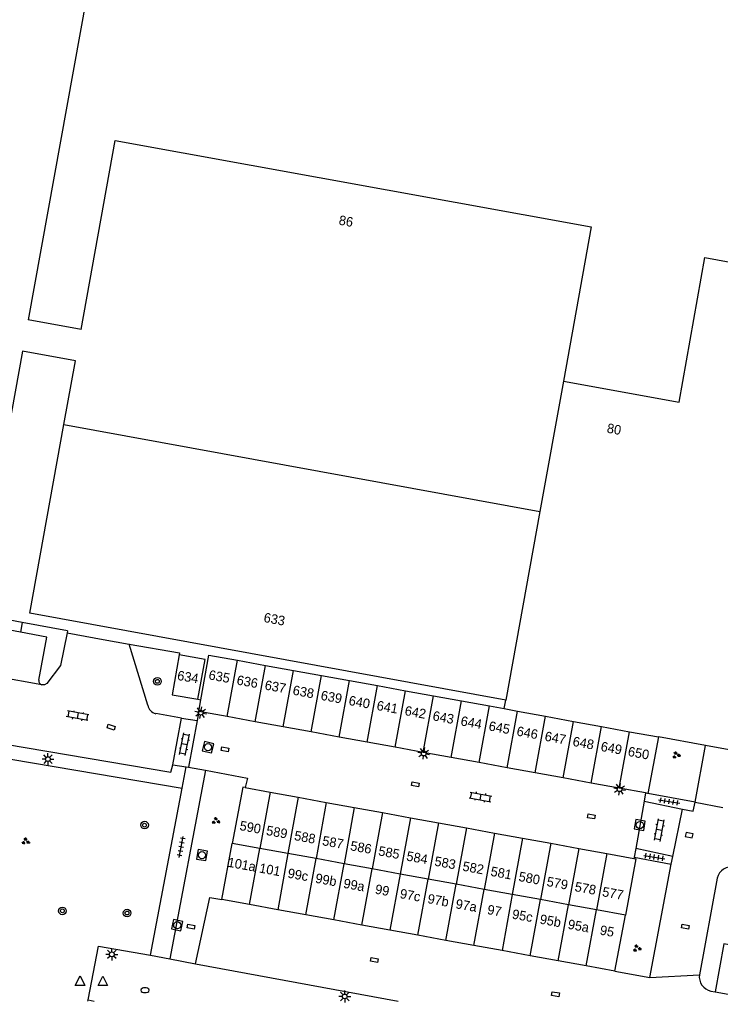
# Model space of a CAD drawing. Extents: x 133000 to 136000, y 400500 to 403500.
# Drawn here: x 133225.4 to 133299.1, y 400499.9 to 400603.1 of the extents above; entities that cross this region are included whole.
import ezdxf

# ---------------------------------------------------------------- set-up
doc = ezdxf.new("R2010")
doc.units = 0
for name, color, linetype in [('gg-anno-huisnummerreeks BGT', 7, 'Continuous'), ('gg-bbg-bijgebouw', 7, 'Continuous'), ('gg-bbg-hoofdgebouw', 7, 'Continuous'), ('gg-bbg-tussenscheiding', 7, 'Continuous'), ('gg-knt-verharding', 7, 'Continuous'), ('gg-knt-verharding nz', 7, 'Continuous'), ('gt-grn-groengrens', 7, 'Continuous'), ('gt-grn-vlakafsluiter', 7, 'Continuous'), ('gt-grn-weggrens', 7, 'Continuous'), ('gt-symb-boom', 7, 'Continuous'), ('gt-symb-brandkraan', 7, 'Continuous'), ('gt-symb-groenvak', 7, 'Continuous'), ('gt-symb-klinker verharding', 7, 'Continuous'), ('gt-symb-kolk', 7, 'Continuous'), ('gt-symb-kolk center center', 7, 'Continuous'), ('gt-symb-lichtmast', 7, 'Continuous'), ('gt-symb-rioolschacht', 7, 'Continuous'), ('gt-symb-tegel verharding', 7, 'Continuous'), ('gt-symb-waterafsluiter', 7, 'Continuous')]:
    doc.layers.add(name, color=color, linetype=linetype)

# ---------------------------------------------------------------- blocks, each defined once
blk = doc.blocks.new('gt0-GRVAK')
at = {"layer": 'gt-symb-groenvak'}
for p, q in [((-0.11, 0.19), (-0.23, 0.24)), ((-0.18, 0.15), (0.09, 0.15)), ((-0.09, 0.21), (-0.16, 0.32)), ((-0.05, 0.21), (-0.05, 0.39)), ((0, 0.21), (0.06, 0.32)), ((0.01, 0.19), (0.13, 0.24)), ((0.26, -0.05), (0.2, 0.06)), ((0.3, -0.05), (0.3, 0.13)), ((0.35, -0.05), (0.41, 0.06)), ((-0.25, -0.23), (-0.36, -0.18)), ((-0.32, -0.26), (-0.05, -0.26)), ((-0.23, -0.21), (-0.29, -0.1)), ((-0.18, -0.2), (-0.18, -0.02)), ((-0.14, -0.21), (-0.07, -0.1)), ((-0.12, -0.23), (0, -0.18)), ((0.24, -0.07), (0.12, -0.02)), ((0.17, -0.11), (0.44, -0.11)), ((0.37, -0.07), (0.49, -0.02))]:
    blk.add_line(p, q, dxfattribs=at)
blk = doc.blocks.new('gt0-KL1')
at = {"layer": 'gt-symb-klinker verharding'}
for p, q in [((-1.15, 0.3), (1.15, 0.3)), ((-1, -0.3), (-1, 0.3)), ((-0.5, 0.3), (-0.5, 0.45)), ((0, -0.3), (0, 0.3)), ((0.5, 0.3), (0.5, 0.45)), ((1, -0.3), (1, 0.3)), ((-1.15, -0.3), (1.15, -0.3)), ((-0.5, -0.45), (-0.5, -0.3)), ((0.5, -0.45), (0.5, -0.3))]:
    blk.add_line(p, q, dxfattribs=at)
blk = doc.blocks.new('gt0-RS')
at = {"layer": 'gt-symb-rioolschacht'}
blk.add_lwpolyline([(-0.5, -0.5), (0.5, -0.5), (0.5, 0.5), (-0.5, 0.5)], close=True, dxfattribs=at)
blk.add_circle((0, 0), 0.375, dxfattribs=at)
blk = doc.blocks.new('gt0-TEG1')
at = {"layer": 'gt-symb-tegel verharding'}
for p, q in [((-1.12, 0), (1.13, 0)), ((-0.9, -0.25), (-0.9, 0.25)), ((-0.45, -0.25), (-0.45, 0.25)), ((0, -0.25), (0, 0.25)), ((0.45, -0.25), (0.45, 0.25)), ((0.9, -0.25), (0.9, 0.25))]:
    blk.add_line(p, q, dxfattribs=at)
blk = doc.blocks.new('gt0-KOLKCC')
at = {"layer": 'gt-symb-kolk center center'}
blk.add_lwpolyline([(-0.38, 0.2), (0.38, 0.2), (0.38, -0.2), (-0.38, -0.2)], close=True, dxfattribs=at)
blk = doc.blocks.new('gt0-KOLK')
at = {"layer": 'gt-symb-kolk'}
blk.add_lwpolyline([(0, 0), (0.38, 0), (0.38, 0.4), (-0.37, 0.4), (-0.37, 0), (0, 0)], dxfattribs=at)
blk = doc.blocks.new('gt0-LMAST')
at = {"layer": 'gt-symb-lichtmast'}
for p, q in [((-0.18, 0.17), (-0.45, 0.44)), ((-0.01, 0.25), (-0.01, 0.62)), ((0.17, 0.17), (0.44, 0.44)), ((-0.26, 0), (-0.63, 0)), ((-0.18, -0.18), (-0.45, -0.45)), ((-0.01, -0.25), (-0.01, -0.63)), ((0.44, -0.45), (0.17, -0.18)), ((0.24, 0), (0.62, 0))]:
    blk.add_line(p, q, dxfattribs=at)
blk.add_circle((-0.01, 0), 0.25, dxfattribs=at)
blk = doc.blocks.new('gt0-WAFSL')
at = {"layer": 'gt-symb-waterafsluiter'}
for p, q in [((-0.5, -0.33), (0, 0.67)), ((0, 0.67), (0.5, -0.33)), ((0.5, -0.33), (-0.5, -0.33))]:
    blk.add_line(p, q, dxfattribs=at)
blk = doc.blocks.new('gt0-BR')
at = {"layer": 'gt-symb-brandkraan'}
for centre, radius, start, end in [((-0.24, 0), 0.206, 107.5669, 252.4331), ((0.6, -2.66), 3, 106.892, 107.5669), ((0, -0.69), 0.938, 73.108, 106.892), ((-0.6, -2.66), 3, 72.4331, 73.108), ((0.24, 0), 0.206, 287.567, 72.4331), ((0.6, 2.66), 3, 252.4331, 253.108), ((0, 0.69), 0.938, 253.108, 286.8921), ((-0.6, 2.66), 3, 286.8921, 287.567)]:
    blk.add_arc(centre, radius, start, end, dxfattribs=at)
blk = doc.blocks.new('gt0-BOOM')
at = {"layer": 'gt-symb-boom'}
for radius in [0.4, 0.2]:
    blk.add_circle((0, 0), radius, dxfattribs=at)

msp = doc.modelspace()

# ---------------------------------------------------------------- linework, layer by layer
at = {"layer": 'gg-bbg-bijgebouw'}
for p, q in [((133248.34, 400535.81), (133251.29, 400535.28)), ((133251.29, 400535.28), (133254.23, 400534.75)), ((133254.23, 400534.75), (133257.18, 400534.21)), ((133257.18, 400534.21), (133260.12, 400533.68)), ((133260.12, 400533.68), (133263.07, 400533.15)), ((133263.07, 400533.15), (133266.01, 400532.61)), ((133266.01, 400532.61), (133268.96, 400532.08)), ((133244.29, 400530.44), (133244.5, 400531.66)), ((133268.96, 400532.08), (133271.9, 400531.54)), ((133271.9, 400531.54), (133274.85, 400531.01)), ((133274.85, 400531.01), (133276.39, 400530.73)), ((133247.25, 400529.9), (133244.29, 400530.44)), ((133250.19, 400529.36), (133247.25, 400529.9)), ((133253.14, 400528.83), (133250.19, 400529.36)), ((133256.08, 400528.29), (133253.14, 400528.83)), ((133259.02, 400527.75), (133256.08, 400528.29)), ((133261.97, 400527.21), (133259.02, 400527.75)), ((133292.61, 400527.76), (133291.5, 400521.82)), ((133264.91, 400526.68), (133261.97, 400527.21)), ((133267.86, 400526.14), (133264.91, 400526.68)), ((133270.8, 400525.6), (133267.86, 400526.14)), ((133273.74, 400525.06), (133270.8, 400525.6)), ((133276.69, 400524.52), (133273.74, 400525.06)), ((133279.63, 400523.99), (133276.69, 400524.52)), ((133282.58, 400523.45), (133279.63, 400523.99)), ((133285.52, 400522.91), (133282.58, 400523.45)), ((133249.14, 400522.44), (133251.78, 400521.96)), ((133288.47, 400522.37), (133285.52, 400522.91)), ((133291.25, 400521.87), (133288.47, 400522.37)), ((133251.78, 400521.96), (133254.73, 400521.42)), ((133254.73, 400521.42), (133257.68, 400520.88)), ((133291.5, 400521.82), (133291.25, 400521.87)), ((133257.68, 400520.88), (133260.63, 400520.35)), ((133260.63, 400520.35), (133263.58, 400519.81)), ((133263.58, 400519.81), (133266.53, 400519.27)), ((133266.53, 400519.27), (133269.48, 400518.73)), ((133269.48, 400518.73), (133272.43, 400518.2)), ((133272.43, 400518.2), (133275.38, 400517.66)), ((133275.38, 400517.66), (133278.33, 400517.12)), ((133278.33, 400517.12), (133281.28, 400516.58)), ((133246.7, 400510.67), (133247.8, 400516.57)), ((133281.28, 400516.58), (133284.23, 400516.05)), ((133284.23, 400516.05), (133287.18, 400515.51)), ((133287.18, 400515.51), (133290.01, 400514.99)), ((133249.61, 400510.14), (133246.7, 400510.67)), ((133252.57, 400509.6), (133249.61, 400510.14)), ((133255.52, 400509.06), (133252.57, 400509.6)), ((133258.47, 400508.53), (133255.52, 400509.06)), ((133288.04, 400503.14), (133289.14, 400509.04)), ((133261.42, 400507.99), (133258.47, 400508.53)), ((133264.37, 400507.45), (133261.42, 400507.99)), ((133267.31, 400506.92), (133264.37, 400507.45)), ((133270.26, 400506.38), (133267.31, 400506.92)), ((133273.21, 400505.84), (133270.26, 400506.38)), ((133276.16, 400505.3), (133273.21, 400505.84)), ((133279.11, 400504.77), (133276.16, 400505.3)), ((133282.06, 400504.23), (133279.11, 400504.77)), ((133285.01, 400503.69), (133282.06, 400504.23)), ((133288.04, 400503.14), (133285.01, 400503.69))]:
    msp.add_line(p, q, dxfattribs=at)
for points in [[(133244.5, 400531.66), (133245.33, 400536.36), (133248.34, 400535.81)], [(133249.14, 400522.44), (133248.91, 400522.48), (133247.8, 400516.57)], [(133290.01, 400514.99), (133290.24, 400514.95), (133289.14, 400509.04)]]:
    msp.add_lwpolyline(points, dxfattribs=at)
at = {"layer": 'gg-bbg-hoofdgebouw'}
for p, q in [((133234.55, 400617.03), (133226.33, 400571.6)), ((133231.9, 400570.59), (133226.33, 400571.6)), ((133225.73, 400568.29), (133220.93, 400541.78)), ((133231.3, 400567.28), (133225.73, 400568.29)), ((133230.1, 400560.6), (133231.3, 400567.28)), ((133276.39, 400530.73), (133276.57, 400531.62)), ((133297.57, 400526.85), (133292.61, 400527.76)), ((133300.42, 400526.33), (133297.57, 400526.85))]:
    msp.add_line(p, q, dxfattribs=at)
for points in [[(133231.9, 400570.59), (133235.48, 400590.45), (133285.54, 400581.35), (133282.63, 400565.13)], [(133282.63, 400565.13), (133294.78, 400562.95), (133297.49, 400578.13), (133309.87, 400575.87)], [(133276.57, 400531.62), (133226.52, 400540.78), (133230.1, 400560.6)], [(133242.2, 400536.38), (133241.46, 400532.18), (133244.19, 400531.71)], [(133244.19, 400531.71), (133244.93, 400535.91), (133242.2, 400536.38)]]:
    msp.add_lwpolyline(points, dxfattribs=at)
at = {"layer": 'gg-bbg-tussenscheiding'}
for p, q in [((133282.63, 400565.13), (133280.15, 400551.44)), ((133230.1, 400560.6), (133280.15, 400551.44)), ((133280.15, 400551.44), (133276.57, 400531.62)), ((133247.25, 400529.9), (133248.34, 400535.81)), ((133250.19, 400529.36), (133251.29, 400535.28)), ((133253.14, 400528.83), (133254.23, 400534.75)), ((133256.08, 400528.29), (133257.18, 400534.21)), ((133259.02, 400527.75), (133260.12, 400533.68)), ((133261.97, 400527.21), (133263.07, 400533.15)), ((133264.91, 400526.68), (133266.01, 400532.61)), ((133267.86, 400526.14), (133268.96, 400532.08)), ((133270.8, 400525.6), (133271.9, 400531.54)), ((133273.74, 400525.06), (133274.85, 400531.01)), ((133276.39, 400530.73), (133277.79, 400530.47)), ((133276.69, 400524.52), (133277.79, 400530.47)), ((133277.79, 400530.47), (133280.74, 400529.93)), ((133279.63, 400523.99), (133280.74, 400529.93)), ((133280.74, 400529.93), (133283.68, 400529.39)), ((133282.58, 400523.45), (133283.68, 400529.39)), ((133283.68, 400529.39), (133286.62, 400528.85)), ((133285.52, 400522.91), (133286.62, 400528.85)), ((133286.62, 400528.85), (133289.57, 400528.31)), ((133288.47, 400522.37), (133289.57, 400528.31)), ((133289.57, 400528.31), (133292.61, 400527.76)), ((133251.78, 400521.96), (133250.69, 400516.04)), ((133254.73, 400521.42), (133253.65, 400515.5)), ((133257.68, 400520.88), (133256.6, 400514.97)), ((133260.63, 400520.35), (133259.55, 400514.43)), ((133263.58, 400519.81), (133262.5, 400513.89)), ((133266.53, 400519.27), (133265.45, 400513.35)), ((133269.48, 400518.73), (133268.4, 400512.82)), ((133272.43, 400518.2), (133271.35, 400512.28)), ((133275.38, 400517.66), (133274.3, 400511.74)), ((133278.33, 400517.12), (133277.24, 400511.2)), ((133250.69, 400516.04), (133247.8, 400516.57)), ((133249.61, 400510.14), (133250.69, 400516.04)), ((133253.65, 400515.5), (133250.69, 400516.04)), ((133281.28, 400516.58), (133280.2, 400510.67)), ((133284.23, 400516.05), (133283.15, 400510.13)), ((133253.65, 400515.5), (133252.57, 400509.6)), ((133256.6, 400514.97), (133253.65, 400515.5)), ((133255.52, 400509.06), (133256.6, 400514.97)), ((133259.55, 400514.43), (133256.6, 400514.97)), ((133287.18, 400515.51), (133286.09, 400509.59)), ((133258.47, 400508.53), (133259.55, 400514.43)), ((133262.5, 400513.89), (133259.55, 400514.43)), ((133261.42, 400507.99), (133262.5, 400513.89)), ((133265.45, 400513.35), (133262.5, 400513.89)), ((133265.45, 400513.35), (133264.37, 400507.45)), ((133268.4, 400512.82), (133265.45, 400513.35)), ((133267.31, 400506.92), (133268.4, 400512.82)), ((133271.35, 400512.28), (133268.4, 400512.82)), ((133270.26, 400506.38), (133271.35, 400512.28)), ((133274.3, 400511.74), (133271.35, 400512.28)), ((133273.21, 400505.84), (133274.3, 400511.74)), ((133277.24, 400511.2), (133274.3, 400511.74)), ((133277.24, 400511.2), (133276.16, 400505.3)), ((133280.2, 400510.67), (133277.24, 400511.2)), ((133279.11, 400504.77), (133280.2, 400510.67)), ((133283.15, 400510.13), (133280.2, 400510.67)), ((133282.06, 400504.23), (133283.15, 400510.13)), ((133286.09, 400509.59), (133283.15, 400510.13)), ((133285.01, 400503.69), (133286.09, 400509.59)), ((133289.14, 400509.04), (133286.09, 400509.59))]:
    msp.add_line(p, q, dxfattribs=at)
at = {"layer": 'gg-knt-verharding'}
for p, q in [((133225.71, 400539.78), (133220.7, 400540.72)), ((133230.46, 400538.91), (133225.71, 400539.78)), ((133225.52, 400538.78), (133220.62, 400539.68)), ((133230.46, 400538.91), (133230.42, 400538.7)), ((133238.9, 400531.1), (133236.97, 400537.52)), ((133242.45, 400529.73), (133239.75, 400530.21)), ((133241.54, 400524.84), (133242.45, 400529.73)), ((133242.45, 400529.73), (133244.11, 400529.47)), ((133244.11, 400529.47), (133243.19, 400524.57)), ((133244.29, 400530.44), (133244.11, 400529.47)), ((133296.46, 400520.92), (133297.57, 400526.85)), ((133244.99, 400524.26), (133241.22, 400504.43)), ((133241.54, 400524.84), (133242.96, 400524.61)), ((133242.53, 400522.36), (133242.96, 400524.61)), ((133242.96, 400524.61), (133243.19, 400524.57)), ((133243.19, 400524.57), (133244.99, 400524.26)), ((133239.21, 400504.81), (133242.53, 400522.36)), ((133291.25, 400521.87), (133291.12, 400521)), ((133296.46, 400520.92), (133291.5, 400521.82)), ((133291.12, 400521), (133290.22, 400516.02)), ((133291.12, 400521), (133295.13, 400520.18)), ((133294.12, 400515.21), (133295.13, 400520.18)), ((133290.22, 400516.02), (133290.05, 400515.13)), ((133294.12, 400515.21), (133290.22, 400516.02)), ((133290.05, 400515.13), (133290.01, 400514.99)), ((133290.05, 400515.13), (133293.95, 400514.39)), ((133293.95, 400514.39), (133294.12, 400515.21)), ((133291.69, 400502.48), (133293.95, 400514.39)), ((133298.78, 400512.92), (133296.91, 400502.76)), ((133239.21, 400504.81), (133241.22, 400504.43)), ((133241.22, 400504.43), (133243.93, 400503.93)), ((133243.93, 400503.93), (133265.23, 400500)), ((133288.04, 400503.14), (133291.69, 400502.48)), ((133298.13, 400501.05), (133298.58, 400500.98)), ((133232.61, 400500), (133232.63, 400500.12))]:
    msp.add_line(p, q, dxfattribs=at)
for points in [[(133227.45, 400533.71), (133228.31, 400538.26), (133225.52, 400538.78)], [(133230.42, 400538.7), (133229.72, 400535.28), (133228.28, 400533.36), (133228.05, 400533.22), (133227.78, 400533.22)], [(133230.42, 400538.7), (133234.21, 400538), (133236.97, 400537.52)], [(133217.91, 400527.3), (133220.94, 400527.27), (133222.93, 400527.11), (133223.94, 400526.99), (133241.35, 400524.07), (133241.54, 400524.84)], [(133244.99, 400524.26), (133249.4, 400523.44), (133249.14, 400522.44)], [(133295.13, 400520.18), (133296.27, 400519.95), (133296.46, 400520.92)], [(133243.93, 400503.93), (133245.42, 400510.9), (133246.7, 400510.67)], [(133232.63, 400500.12), (133233.73, 400505.78), (133239.21, 400504.81)], [(133328.77, 400500), (133328.85, 400500.46), (133299.5, 400506), (133298.58, 400500.98)]]:
    msp.add_lwpolyline(points, dxfattribs=at)
for centre, radius, start, end in [((133227.93, 400533.68), 0.481, 176.5229, 252.5738), ((133240.02, 400531.31), 1.14, 190.7765, 256.3971), ((133300.32, 400512.54), 1.58, 79.6433, 166.2116), ((133298.43, 400502.55), 1.53, 171.9535, 258.6912)]:
    msp.add_arc(centre, radius, start, end, dxfattribs=at)
at = {"layer": 'gg-knt-verharding nz'}
for p, q in [((133227.78, 400533.22), (133219.62, 400534.72)), ((133296.46, 400520.92), (133299.39, 400520.35)), ((133298.58, 400500.98), (133304.02, 400500))]:
    msp.add_line(p, q, dxfattribs=at)
at = {"layer": 'gt-grn-groengrens'}
msp.add_line((133225.71, 400539.78), (133225.52, 400538.78), dxfattribs=at)
for points in [[(133236.97, 400537.52), (133242.24, 400536.59), (133242.2, 400536.38)], [(133211.15, 400523.47), (133211.99, 400522.24), (133216.09, 400525.05), (133216.95, 400525.53), (133218.03, 400525.78), (133219.38, 400525.81), (133221.9, 400525.7), (133224.51, 400525.42), (133242.53, 400522.36)]]:
    msp.add_lwpolyline(points, dxfattribs=at)
at = {"layer": 'gt-grn-vlakafsluiter'}
msp.add_line((133244.19, 400531.71), (133244.5, 400531.66), dxfattribs=at)
at = {"layer": 'gt-grn-weggrens'}
for p, q in [((133291.69, 400502.48), (133296.91, 400502.76)), ((133232.63, 400500.12), (133233.27, 400500))]:
    msp.add_line(p, q, dxfattribs=at)

# ---------------------------------------------------------------- block references
at = {"layer": 'gt-symb-boom'}
for p in [(133239.92, 400533.6), (133238.57, 400518.49), (133229.93, 400509.48), (133236.73, 400509.25)]:
    msp.add_blockref('gt0-BOOM', p, dxfattribs=at)
at = {"layer": 'gt-symb-brandkraan'}
msp.add_blockref('gt0-BR', (133238.61, 400501.14), dxfattribs=at)
at = {"layer": 'gt-symb-groenvak'}
for p in [(133294.47, 400525.84), (133290.34, 400505.54)]:
    msp.add_blockref('gt0-GRVAK', p, dxfattribs=at)
for p, rotation in [((133246.06, 400518.93), -10.602058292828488), ((133226.06, 400516.78), -10.602058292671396)]:
    msp.add_blockref('gt0-GRVAK', p, dxfattribs=dict(at, rotation=rotation))
at = {"layer": 'gt-symb-klinker verharding'}
for p, rotation in [((133231.53, 400529.98), 169.45426563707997), ((133242.77, 400526.99), 79.21838326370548), ((133273.9, 400521.45), -10.30997039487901), ((133292.7, 400517.97), 79.21838326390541)]:
    msp.add_blockref('gt0-KL1', p, dxfattribs=dict(at, rotation=rotation))
at = {"layer": 'gt-symb-kolk', "rotation": 169.51061018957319}
msp.add_blockref('gt0-KOLK', (133295.88, 400517.63), dxfattribs=at)
at = {"layer": 'gt-symb-kolk center center'}
for p, rotation in [((133235.06, 400528.78), 162.83405394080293), ((133247.02, 400526.45), -10.366322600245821), ((133267.05, 400522.77), -10.366322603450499), ((133285.55, 400519.4), -10.366322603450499), ((133243.45, 400507.81), -10.366322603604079), ((133295.43, 400507.82), -10.366322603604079), ((133262.74, 400504.31), -10.366322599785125), ((133281.78, 400500.72), -10.366322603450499)]:
    msp.add_blockref('gt0-KOLKCC', p, dxfattribs=dict(at, rotation=rotation))
at = {"layer": 'gt-symb-lichtmast'}
for p, rotation in [((133244.46, 400530.31), 169.63367739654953), ((133267.92, 400526.02), 169.63367739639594), ((133288.51, 400522.26), 169.63367739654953)]:
    msp.add_blockref('gt0-LMAST', p, dxfattribs=dict(at, rotation=rotation))
for p in [(133228.42, 400525.43), (133235.14, 400504.91), (133259.63, 400500.49)]:
    msp.add_blockref('gt0-LMAST', p, dxfattribs=at)
at = {"layer": 'gt-symb-rioolschacht'}
for p, rotation in [((133245.24, 400526.68), 166.58892815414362), ((133290.65, 400518.49), 169.9820655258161), ((133244.61, 400515.34), -99.37757912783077), ((133242.01, 400507.97), 167.8252488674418)]:
    msp.add_blockref('gt0-RS', p, dxfattribs=dict(at, rotation=rotation))
at = {"layer": 'gt-symb-tegel verharding'}
for p, rotation in [((133293.73, 400520.98), -8.91603673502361), ((133242.42, 400516.2), 79.21838326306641), ((133292.17, 400515.14), -8.916036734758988)]:
    msp.add_blockref('gt0-TEG1', p, dxfattribs=dict(at, rotation=rotation))
at = {"layer": 'gt-symb-waterafsluiter'}
for p in [(133231.79, 400501.98), (133234.18, 400501.95)]:
    msp.add_blockref('gt0-WAFSL', p, dxfattribs=at)

# ---------------------------------------------------------------- texts
at = {"layer": 'gg-anno-huisnummerreeks BGT'}
for s, rotation, p in [('86', 349.7, (133258.94, 400581.61)), ('80', 349.8, (133287.13, 400559.75)), ('633', 349.6, (133251.04, 400539.85)), ('634', 350.2, (133241.95, 400533.76)), ('635', 349.7, (133245.25, 400533.82)), ('636', 349.6, (133248.2, 400533.28)), ('637', 349.7, (133251.15, 400532.75)), ('638', 349.6, (133254.09, 400532.21)), ('639', 349.6, (133257.04, 400531.67)), ('640', 349.7, (133259.98, 400531.13)), ('641', 349.7, (133262.92, 400530.6)), ('642', 349.6, (133265.87, 400530.06)), ('643', 349.6, (133268.81, 400529.52)), ('644', 349.7, (133271.75, 400528.98)), ('645', 349.6, (133274.7, 400528.45)), ('646', 349.7, (133277.64, 400527.91)), ('647', 349.6, (133280.59, 400527.37)), ('648', 349.7, (133283.53, 400526.83)), ('649', 349.6, (133286.48, 400526.3)), ('650', 349.7, (133289.34, 400525.77)), ('590', 349.7, (133248.51, 400517.98)), ('589', 349.7, (133251.3, 400517.47)), ('588', 349.7, (133254.25, 400516.93)), ('587', 349.7, (133257.2, 400516.39)), ('586', 349.7, (133260.15, 400515.86)), ('585', 349.7, (133263.1, 400515.32)), ('101a', 349.7, (133247.25, 400514.13)), ('584', 349.7, (133266.05, 400514.78)), ('583', 349.7, (133269, 400514.24)), ('101', 349.7, (133250.57, 400513.52)), ('99c', 349.7, (133253.56, 400512.98)), ('582', 349.7, (133271.95, 400513.71)), ('581', 349.7, (133274.9, 400513.17)), ('99b', 349.7, (133256.47, 400512.45)), ('580', 349.7, (133277.85, 400512.63)), ('579', 349.7, (133280.8, 400512.1)), ('99a', 349.7, (133259.42, 400511.91)), ('99', 349.7, (133262.75, 400511.3)), ('578', 349.7, (133283.75, 400511.56)), ('577', 349.7, (133286.64, 400511.03)), ('97c', 349.7, (133265.36, 400510.83)), ('97b', 349.7, (133268.27, 400510.3)), ('97a', 349.7, (133271.22, 400509.76)), ('97', 349.7, (133274.55, 400509.15)), ('95c', 349.7, (133277.16, 400508.68)), ('95b', 349.7, (133280.07, 400508.15)), ('95a', 349.7, (133283.02, 400507.61)), ('95', 349.7, (133286.39, 400507))]:
    msp.add_text(s, height=1, rotation=rotation, dxfattribs=at).set_placement(p)

doc.saveas('drawing.dxf')
